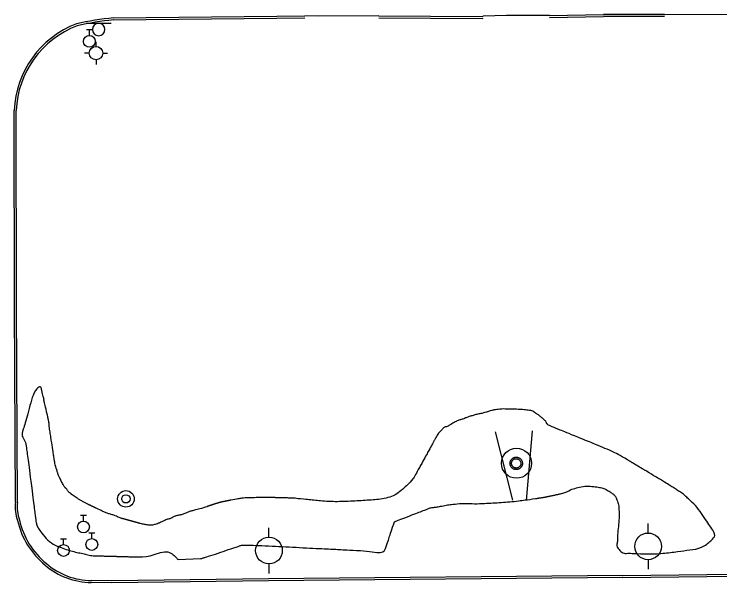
# Model space of a CAD drawing. Extents: x 2145380 to 2156929, y 139568 to 149130.
# Drawn here: x 2148293.5 to 2148505.3, y 143191.9 to 143362.6 of the extents above; entities that cross this region are included whole.
import ezdxf

# ---------------------------------------------------------------- set-up
doc = ezdxf.new("R2010")
doc.units = 0
for name, color, linetype in [('Default', 7, 'Continuous'), ('TOPO_Asphalt', 7, 'Continuous'), ('TOPO_Concrete', 7, 'Continuous'), ('TOPO_Curb Back', 7, 'Continuous'), ('TOPO_DRAIN_Inlet Grate', 7, 'Continuous'), ('TOPO_Power Pole', 7, 'Continuous'), ('TOPO_San Manhole', 7, 'Continuous'), ('TOPO_Sign', 7, 'Continuous'), ('TOPO_Tree', 7, 'Continuous'), ('TOPO_Water Fire Hydrant', 7, 'Continuous'), ('TOPO_Water Valve', 7, 'Continuous')]:
    doc.layers.add(name, color=color, linetype=linetype)

# ---------------------------------------------------------------- blocks, each defined once
blk = doc.blocks.new('FIRHYD')
at = {"layer": 'TOPO_Water Fire Hydrant'}
for p, q in [((0, 10.2), (0, 17.3)), ((10.2, 0), (17.3, 0)), ((-10.2, 0), (-17.3, 0)), ((0, -10.2), (0, -17.3))]:
    blk.add_line(p, q, dxfattribs=at)
blk.add_circle((0, 0), 10.2, dxfattribs=at)
blk = doc.blocks.new('POWPOL')
at = {"layer": 'TOPO_Power Pole'}
for p, q in [((0, 10.16), (0, 17.34)), ((0, -10.16), (0, -17.34))]:
    blk.add_line(p, q, dxfattribs=at)
blk.add_circle((0, 0), 10.16, dxfattribs=at)
blk = doc.blocks.new('WATVAL')
at = {"layer": 'Default'}
for p, q in [((-2.25, 9), (2.25, 9)), ((0, 4.5), (0, 9))]:
    blk.add_line(p, q, dxfattribs=at)
blk.add_circle((0, 0), 4.5, dxfattribs=at)
blk = doc.blocks.new('EXMHSS')
at = {"layer": 'Default'}
for radius in [6.3, 3.13]:
    blk.add_circle((0, 0), radius, dxfattribs=at)

msp = doc.modelspace()

# ---------------------------------------------------------------- linework, layer by layer
at = {"layer": 'TOPO_Asphalt'}
for points in [[(2148402.96, 143362.05), (2148384.75, 143361.98), (2148380.8, 143362.03)], [(2148454.21, 143362.21), (2148441.25, 143362.21), (2148434.24, 143361.95)]]:
    msp.add_lwpolyline(points, dxfattribs=at)
at = {"layer": 'TOPO_Concrete'}
msp.add_circle((2148444.29, 143227.85), 4.52, dxfattribs=at)
at = {"layer": 'TOPO_Curb Back'}
for p, q in [((2148454.2, 143362.2), (2148470.4, 143362.5)), ((2148454.21, 143361.61), (2148470.41, 143361.9))]:
    msp.add_line(p, q, dxfattribs=at)
for points in [[(2148323.36, 143361.46), (2148372.38, 143361.94), (2148380.8, 143362.03)], [(2148323.39, 143360.86), (2148372.39, 143361.34), (2148380.8, 143361.43)], [(2148402.99, 143362.06), (2148433.95, 143361.91), (2148434.24, 143361.95)], [(2148402.99, 143361.46), (2148433.99, 143361.31), (2148434.32, 143361.36)], [(2148488.69, 143361.9), (2148471.76, 143361.87), (2148470.4, 143361.9)], [(2148488.69, 143362.5), (2148471.77, 143362.47), (2148470.41, 143362.5)], [(2148293.95, 143216.15), (2148293.68, 143275.18), (2148293.55, 143333.69)], [(2148294.55, 143216.11), (2148294.28, 143275.18), (2148294.15, 143333.68)], [(2148476.23, 143194.14), (2148369.9, 143193.12), (2148322.9, 143192.55), (2148316.72, 143192.68)], [(2148476.23, 143193.54), (2148369.91, 143192.52), (2148322.89, 143191.95), (2148316.72, 143192.08)], [(2148476.23, 143194.14), (2148509.81, 143194.57), (2148540.35, 143194.74), (2148565.55, 143194.94), (2148588.4, 143194.95), (2148618.94, 143195.34), (2148638.67, 143195.43)], [(2148476.24, 143193.54), (2148509.81, 143193.97), (2148540.36, 143194.14), (2148565.56, 143194.34), (2148588.4, 143194.35), (2148618.94, 143194.74), (2148638.75, 143194.83)]]:
    msp.add_lwpolyline(points, dxfattribs=at)
for centre, radius, start, end in [((2148332.98, 143264.99), 96.95, 95.6973, 102.3384), ((2148332.98, 143264.98), 96.36, 95.7133, 102.311), ((2148322.74, 143332.42), 29.22, 111.0101, 177.5012), ((2148322.74, 143332.42), 28.62, 111.1009, 177.4739), ((2148305.23, 143214.68), 11.38, 172.5828, 200.8451), ((2148305.23, 143214.68), 10.78, 172.3714, 201.0717), ((2148317.96, 143215.89), 23.95, 192.6754, 230.9396), ((2148317.96, 143215.89), 23.35, 192.5697, 230.9647), ((2148316.81, 143213.3), 20.63, 228.9284, 269.7569), ((2148316.81, 143213.3), 21.23, 228.9569, 269.7441)]:
    msp.add_arc(centre, radius, start, end, dxfattribs=at)
at = {"layer": 'TOPO_DRAIN_Inlet Grate'}
msp.add_line((2148488.69, 143362.5), (2148509.08, 143362.59), dxfattribs=at)
at = {"layer": 'TOPO_Power Pole'}
for points in [[(2148442.33, 143227.8), (2148442.34, 143227.93), (2148442.35, 143228.06), (2148442.37, 143228.18), (2148442.41, 143228.32), (2148442.45, 143228.44), (2148442.5, 143228.57), (2148442.56, 143228.68), (2148442.62, 143228.8), (2148442.71, 143228.91), (2148442.78, 143229.01), (2148442.87, 143229.11), (2148442.97, 143229.2), (2148443.07, 143229.28), (2148443.18, 143229.37), (2148443.3, 143229.43), (2148443.42, 143229.49), (2148443.53, 143229.54), (2148443.66, 143229.58), (2148443.79, 143229.62), (2148443.92, 143229.64), (2148444.05, 143229.67), (2148444.18, 143229.67), (2148444.31, 143229.67), (2148444.44, 143229.65), (2148444.57, 143229.63), (2148444.7, 143229.6), (2148444.83, 143229.56), (2148444.95, 143229.51), (2148445.07, 143229.46), (2148445.19, 143229.39), (2148445.3, 143229.32), (2148445.4, 143229.24), (2148445.5, 143229.15), (2148445.59, 143229.06), (2148445.68, 143228.95), (2148445.75, 143228.84), (2148445.82, 143228.73), (2148445.89, 143228.62), (2148445.94, 143228.49), (2148445.99, 143228.37), (2148446.02, 143228.24), (2148446.05, 143228.11), (2148446.07, 143227.98), (2148446.07, 143227.85), (2148446.07, 143227.73), (2148446.07, 143227.59), (2148446.04, 143227.46), (2148446.02, 143227.33), (2148445.98, 143227.2), (2148445.93, 143227.08), (2148445.87, 143226.96), (2148445.82, 143226.84), (2148445.74, 143226.73), (2148445.66, 143226.63), (2148445.57, 143226.52), (2148445.48, 143226.43), (2148445.38, 143226.35), (2148445.27, 143226.27), (2148445.17, 143226.19), (2148445.05, 143226.13), (2148444.93, 143226.08), (2148444.81, 143226.03), (2148444.67, 143225.99), (2148444.55, 143225.96), (2148444.42, 143225.94), (2148444.29, 143225.93), (2148444.16, 143225.93), (2148444.03, 143225.94), (2148443.9, 143225.95), (2148443.77, 143225.98), (2148443.64, 143226.02), (2148443.52, 143226.06), (2148443.39, 143226.11), (2148443.27, 143226.18), (2148443.17, 143226.24), (2148443.06, 143226.33), (2148442.95, 143226.41), (2148442.86, 143226.5), (2148442.77, 143226.6), (2148442.69, 143226.71), (2148442.62, 143226.82), (2148442.55, 143226.93), (2148442.49, 143227.05), (2148442.44, 143227.18), (2148442.4, 143227.3), (2148442.37, 143227.42), (2148442.35, 143227.56), (2148442.34, 143227.69), (2148442.33, 143227.8)], [(2148442.8, 143227.8), (2148442.81, 143227.91), (2148442.82, 143228.03), (2148442.84, 143228.13), (2148442.88, 143228.24), (2148442.92, 143228.35), (2148442.97, 143228.46), (2148443.03, 143228.55), (2148443.09, 143228.65), (2148443.17, 143228.73), (2148443.25, 143228.82), (2148443.33, 143228.9), (2148443.43, 143228.96), (2148443.52, 143229.02), (2148443.63, 143229.07), (2148443.73, 143229.12), (2148443.84, 143229.15), (2148443.96, 143229.18), (2148444.07, 143229.2), (2148444.18, 143229.2), (2148444.29, 143229.2), (2148444.4, 143229.19), (2148444.52, 143229.17), (2148444.63, 143229.13), (2148444.73, 143229.09), (2148444.84, 143229.05), (2148444.94, 143228.99), (2148445.03, 143228.93), (2148445.13, 143228.85), (2148445.21, 143228.78), (2148445.28, 143228.69), (2148445.36, 143228.59), (2148445.42, 143228.5), (2148445.47, 143228.4), (2148445.52, 143228.29), (2148445.55, 143228.18), (2148445.58, 143228.08), (2148445.6, 143227.96), (2148445.61, 143227.85), (2148445.61, 143227.74), (2148445.6, 143227.63), (2148445.57, 143227.51), (2148445.55, 143227.4), (2148445.51, 143227.29), (2148445.47, 143227.19), (2148445.42, 143227.09), (2148445.35, 143226.99), (2148445.28, 143226.9), (2148445.2, 143226.82), (2148445.12, 143226.73), (2148445.03, 143226.66), (2148444.93, 143226.6), (2148444.84, 143226.54), (2148444.72, 143226.49), (2148444.62, 143226.46), (2148444.51, 143226.43), (2148444.4, 143226.41), (2148444.28, 143226.4), (2148444.18, 143226.4), (2148444.06, 143226.41), (2148443.95, 143226.42), (2148443.83, 143226.44), (2148443.72, 143226.48), (2148443.62, 143226.52), (2148443.52, 143226.58), (2148443.42, 143226.64), (2148443.33, 143226.71), (2148443.24, 143226.78), (2148443.16, 143226.87), (2148443.08, 143226.95), (2148443.02, 143227.05), (2148442.97, 143227.14), (2148442.92, 143227.25), (2148442.87, 143227.36), (2148442.84, 143227.47), (2148442.82, 143227.58), (2148442.81, 143227.69), (2148442.8, 143227.8)]]:
    msp.add_lwpolyline(points, dxfattribs=at)
at = {"layer": 'TOPO_Sign'}
for points in [[(2148315.16, 143359.83), (2148322.66, 143359.84)], [(2148318.91, 143359.83), (2148318.91, 143359.83)], [(2148317.05, 143357.96), (2148317.05, 143357.96)], [(2148320.78, 143357.96), (2148320.78, 143357.96)], [(2148318.91, 143356.09), (2148318.91, 143356.09)], [(2148443.18, 143216.8), (2148437.95, 143237.27)], [(2148449.02, 143237.55), (2148447.18, 143216.7)]]:
    msp.add_lwpolyline(points, dxfattribs=at)
for start, end in [(90, 180), (360, 90), (180, 270), (270, 0)]:
    msp.add_arc((2148318.91, 143357.96), 1.87, start, end, dxfattribs=at)
at = {"layer": 'TOPO_Tree'}
msp.add_line((2148342.74, 143198.94), (2148349.51, 143199.22), dxfattribs=at)
for points, degree in [([(2148303.53, 143242.28), (2148303.19, 143243.77), (2148302.82, 143245.25), (2148302.48, 143246.74), (2148302.45, 143246.89), (2148302.55, 143247.05), (2148302.49, 143247.21), (2148302.08, 143248.47), (2148301.63, 143250.96), (2148301.19, 143250.75), (2148299.54, 143249.95), (2148297.53, 143242.16), (2148296.16, 143237.58), (2148295.69, 143236.01), (2148296.99, 143234.47), (2148297.2, 143232.88), (2148297.78, 143228.43), (2148298.35, 143223.97), (2148298.93, 143219.52)], 3), ([(2148304.92, 143233.37), (2148304.78, 143234.23), (2148304.65, 143235.09), (2148304.52, 143235.95), (2148304.39, 143236.81), (2148304.26, 143237.67), (2148304.12, 143238.53), (2148304.03, 143239.15), (2148304.06, 143239.78), (2148303.94, 143240.4), (2148303.81, 143241.03), (2148303.67, 143241.65), (2148303.53, 143242.28)], 3), ([(2148436.43, 143243.54), (2148435.95, 143243.4), (2148435.49, 143243.23), (2148435.02, 143243.11), (2148433.85, 143242.8), (2148432.66, 143242.58), (2148431.49, 143242.26), (2148431.02, 143242.13), (2148430.55, 143241.99), (2148430.08, 143241.84)], 3), ([(2148440.88, 143244.11), (2148440.02, 143244.14), (2148439.17, 143244.08), (2148438.31, 143243.95), (2148437.67, 143243.86), (2148437.05, 143243.7), (2148436.43, 143243.54)], 3), ([(2148442.52, 143244.07), (2148441.97, 143244.08), (2148441.43, 143244.1), (2148440.88, 143244.11)], 2), ([(2148461.67, 143236.06), (2148459.21, 143237.06), (2148456.74, 143238.05), (2148454.29, 143239.08), (2148453.48, 143239.42), (2148453.14, 143240.42), (2148452.47, 143240.99), (2148451.66, 143241.67), (2148450.86, 143242.34), (2148449.96, 143242.93), (2148449.45, 143243.26), (2148448.93, 143243.6), (2148448.34, 143243.68), (2148446.56, 143243.92), (2148444.77, 143244.01), (2148442.98, 143244.06), (2148442.83, 143244.06), (2148442.67, 143244.07), (2148442.52, 143244.07)], 3), ([(2148425.59, 143240.1), (2148424.94, 143239.76), (2148424.34, 143239.33), (2148423.7, 143238.98), (2148423.33, 143238.78), (2148422.87, 143238.78), (2148422.52, 143238.55), (2148422.33, 143238.43), (2148422.18, 143238.26), (2148422.04, 143238.09)], 3), ([(2148430.08, 143241.84), (2148429.52, 143241.65), (2148428.98, 143241.39), (2148428.43, 143241.19), (2148427.96, 143241.02), (2148427.47, 143240.93), (2148427.01, 143240.76), (2148426.52, 143240.57), (2148426.06, 143240.34), (2148425.59, 143240.1)], 3), ([(2148422.04, 143238.09), (2148421.34, 143237.28), (2148420.61, 143236.51), (2148420.1, 143235.58), (2148419.68, 143234.82), (2148419.29, 143234.04), (2148418.87, 143233.28), (2148417.72, 143231.21), (2148416.58, 143229.14), (2148415.43, 143227.07)], 3), ([(2148477.59, 143228.86), (2148475.22, 143230.26), (2148472.76, 143231.52), (2148470.22, 143232.56), (2148467.37, 143233.74), (2148464.53, 143234.9), (2148461.67, 143236.06)], 3), ([(2148306.34, 143225.86), (2148306.12, 143226.64), (2148305.86, 143227.41), (2148305.71, 143228.21), (2148305.62, 143228.67), (2148305.59, 143229.15), (2148305.51, 143229.61), (2148305.31, 143230.87), (2148305.12, 143232.12), (2148304.92, 143233.37)], 3), ([(2148483.33, 143225.43), (2148481.42, 143226.58), (2148479.51, 143227.73), (2148477.59, 143228.86)], 2), ([(2148307.43, 143223.02), (2148307.19, 143223.49), (2148306.95, 143223.95), (2148306.78, 143224.45), (2148306.63, 143224.91), (2148306.48, 143225.38), (2148306.34, 143225.86)], 3), ([(2148415.18, 143226.61), (2148414.18, 143224.72), (2148413.23, 143222.95), (2148411.54, 143221.34), (2148408.01, 143217.98), (2148403.47, 143216.95), (2148399.03, 143216.69), (2148393.82, 143216.39), (2148388.57, 143216.22), (2148383.39, 143216.74), (2148382.38, 143216.84), (2148381.37, 143216.95), (2148380.36, 143217.05)], 3), ([(2148415.43, 143227.07), (2148415.35, 143226.91), (2148415.26, 143226.76), (2148415.18, 143226.61)], 2), ([(2148457.46, 143218.68), (2148459.1, 143219.04), (2148460.57, 143219.98), (2148462.18, 143220.41), (2148464.21, 143220.96), (2148466.42, 143220.99), (2148468.5, 143220.71), (2148469.88, 143220.52), (2148471.15, 143220.02), (2148472.42, 143219.2), (2148473.22, 143218.69), (2148473.87, 143218.14), (2148474.24, 143217.28), (2148474.9, 143215.73), (2148475.04, 143214.17), (2148475.05, 143212.59), (2148475.05, 143210.1), (2148474.65, 143207.62), (2148474.61, 143205.13), (2148474.59, 143204.11), (2148474.17, 143203.09), (2148474.99, 143202.08), (2148476.15, 143200.66), (2148477.71, 143200.88), (2148479.16, 143200.8), (2148483.67, 143200.55), (2148488.21, 143200.75), (2148492.72, 143201.36), (2148496.28, 143201.85), (2148499.94, 143202.27), (2148502.85, 143204.82), (2148504.22, 143206.02), (2148502.78, 143208.37), (2148501.82, 143209.75), (2148500.16, 143212.16), (2148498.59, 143214.65), (2148496.41, 143216.68), (2148495.38, 143217.63), (2148494.37, 143218.57), (2148493.21, 143219.33), (2148492.07, 143220.07), (2148490.93, 143220.82), (2148489.77, 143221.52), (2148487.62, 143222.83), (2148485.48, 143224.13), (2148483.33, 143225.43)], 3), ([(2148310.81, 143218.49), (2148310.72, 143218.56), (2148310.67, 143218.66), (2148310.59, 143218.73), (2148310.38, 143218.92), (2148310.09, 143219.02), (2148309.9, 143219.22), (2148309.63, 143219.5), (2148309.47, 143219.88), (2148309.22, 143220.17), (2148309.08, 143220.34), (2148308.9, 143220.47), (2148308.77, 143220.65), (2148308.26, 143221.41), (2148307.84, 143222.21), (2148307.43, 143223.02)], 3), ([(2148298.93, 143219.52), (2148299.32, 143216.55), (2148299.7, 143213.58), (2148300.09, 143210.62), (2148300.23, 143209.51), (2148300.71, 143208.51), (2148301.41, 143207.54), (2148303.11, 143205.18), (2148305.21, 143203.43), (2148307.8, 143202.47), (2148309.64, 143201.79), (2148311.47, 143201.3), (2148313.37, 143200.91), (2148314.91, 143200.59), (2148316.44, 143200.13), (2148318.01, 143200.08), (2148319.49, 143200.04), (2148320.97, 143200), (2148322.45, 143199.96), (2148322.84, 143199.95), (2148323.23, 143199.94), (2148323.61, 143199.93), (2148323.77, 143199.93), (2148323.93, 143199.92), (2148324.08, 143199.92), (2148324.24, 143199.91), (2148324.39, 143199.91), (2148324.55, 143199.91)], 3), ([(2148312.65, 143217.28), (2148312.03, 143217.68), (2148311.42, 143218.08), (2148310.81, 143218.49)], 2), ([(2148315.64, 143215.56), (2148315.01, 143215.87), (2148314.39, 143216.19), (2148313.8, 143216.55), (2148313.41, 143216.79), (2148313.03, 143217.03), (2148312.65, 143217.28)], 3), ([(2148370.1, 143217.57), (2148368.31, 143217.62), (2148366.52, 143217.53), (2148364.73, 143217.49), (2148363.79, 143217.47), (2148362.85, 143217.45), (2148361.92, 143217.33), (2148360.74, 143217.17), (2148359.57, 143216.95), (2148358.4, 143216.72)], 3), ([(2148373.13, 143217.49), (2148372.12, 143217.51), (2148371.11, 143217.54), (2148370.1, 143217.57)], 2), ([(2148380.36, 143217.05), (2148379.04, 143217.18), (2148377.73, 143217.36), (2148376.4, 143217.4), (2148375.31, 143217.43), (2148374.22, 143217.46), (2148373.13, 143217.49)], 3), ([(2148407.65, 143210.26), (2148410.98, 143211.56), (2148414.31, 143212.86), (2148417.64, 143214.16), (2148418.61, 143214.54), (2148419.67, 143214.6), (2148420.7, 143214.78), (2148422.34, 143215.08), (2148423.96, 143215.42), (2148425.62, 143215.58), (2148428.65, 143215.87), (2148431.7, 143215.63), (2148434.74, 143215.8), (2148437.23, 143215.93), (2148439.73, 143216.07), (2148442.22, 143216.29), (2148444.81, 143216.52), (2148447.38, 143216.88), (2148449.95, 143217.25)], 3), ([(2148449.95, 143217.25), (2148452.48, 143217.6), (2148454.97, 143218.14), (2148457.46, 143218.68)], 2), ([(2148318.17, 143214.33), (2148317.32, 143214.73), (2148316.48, 143215.14), (2148315.64, 143215.56)], 2), ([(2148351.34, 143214.81), (2148350.95, 143214.68), (2148350.56, 143214.51), (2148350.16, 143214.38), (2148349.32, 143214.11), (2148348.43, 143213.99), (2148347.58, 143213.75), (2148347.11, 143213.61), (2148346.63, 143213.47), (2148346.17, 143213.32)], 3), ([(2148354.64, 143215.89), (2148353.53, 143215.56), (2148352.44, 143215.19), (2148351.34, 143214.81)], 2), ([(2148356.29, 143216.31), (2148355.73, 143216.2), (2148355.19, 143216.04), (2148354.64, 143215.89)], 2), ([(2148358.4, 143216.72), (2148357.7, 143216.59), (2148356.99, 143216.45), (2148356.29, 143216.31)], 2), ([(2148325.79, 143211.31), (2148325.15, 143211.49), (2148324.57, 143211.83), (2148323.95, 143212.06), (2148322.96, 143212.43), (2148321.92, 143212.68), (2148320.94, 143213.08), (2148320, 143213.46), (2148319.09, 143213.9), (2148318.17, 143214.33)], 3), ([(2148346.17, 143213.32), (2148345.6, 143213.13), (2148345.07, 143212.87), (2148344.51, 143212.67), (2148343.52, 143212.3), (2148342.44, 143212.18), (2148341.45, 143211.82), (2148341.19, 143211.72), (2148341, 143211.47), (2148340.74, 143211.37), (2148340.29, 143211.19), (2148339.78, 143211.14), (2148339.33, 143210.94), (2148338.85, 143210.72), (2148338.38, 143210.51), (2148337.91, 143210.28)], 3), ([(2148328.58, 143210.54), (2148327.65, 143210.79), (2148326.72, 143211.05), (2148325.79, 143211.31)], 2), ([(2148331.36, 143209.76), (2148330.43, 143210.02), (2148329.5, 143210.28), (2148328.58, 143210.54)], 2), ([(2148337.91, 143210.28), (2148337.36, 143210.04), (2148336.83, 143209.81), (2148336.26, 143209.62), (2148335.05, 143209.24), (2148333.74, 143209.25), (2148332.52, 143209.5), (2148332.13, 143209.58), (2148331.74, 143209.66), (2148331.36, 143209.76)], 3), ([(2148397.45, 143201.64), (2148400.06, 143201.51), (2148404.37, 143200.35), (2148405.19, 143202.83), (2148406.01, 143205.31), (2148406.83, 143207.79), (2148407.65, 143210.26)], 3), ([(2148349.51, 143199.22), (2148349.99, 143199.36), (2148350.46, 143199.51), (2148350.93, 143199.65), (2148354.01, 143200.58), (2148357.04, 143201.68), (2148360.12, 143202.67), (2148360.96, 143202.94), (2148361.82, 143203.32), (2148362.7, 143203.3), (2148370.94, 143203.04), (2148379.19, 143202.55), (2148387.42, 143202.15), (2148390.77, 143201.98), (2148394.11, 143201.81), (2148397.45, 143201.64)], 3), ([(2148324.55, 143199.91), (2148325.71, 143199.87), (2148326.88, 143199.84), (2148328.05, 143199.81), (2148328.67, 143199.79), (2148329.29, 143199.78), (2148329.91, 143199.76), (2148334.12, 143199.64), (2148339.62, 143202.23), (2148342.51, 143199.18), (2148342.58, 143199.1), (2148342.66, 143199.02), (2148342.74, 143198.94)], 3)]:
    msp.add_open_spline(points, degree=degree, dxfattribs=at)

# ---------------------------------------------------------------- block references
at = {"layer": 'TOPO_Power Pole', "xscale": 0.39370000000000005, "yscale": 0.3937000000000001}
for p in [(2148370.02, 143201.64), (2148483.77, 143202.9)]:
    msp.add_blockref('POWPOL', p, dxfattribs=at)
at = {"layer": 'TOPO_San Manhole', "xscale": 0.39370000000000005, "yscale": 0.3937000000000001}
msp.add_blockref('EXMHSS', (2148327.09, 143217.15), dxfattribs=at)
at = {"layer": 'TOPO_Water Fire Hydrant', "xscale": 0.19685000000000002, "yscale": 0.19685000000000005}
msp.add_blockref('FIRHYD', (2148318.12, 143350.9), dxfattribs=at)
at = {"layer": 'TOPO_Water Valve', "xscale": 0.39370000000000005, "yscale": 0.3937000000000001}
for p in [(2148316.14, 143354.41), (2148314.35, 143208.74), (2148316.85, 143203.47), (2148308.37, 143201.67)]:
    msp.add_blockref('WATVAL', p, dxfattribs=at)

doc.saveas('drawing.dxf')
